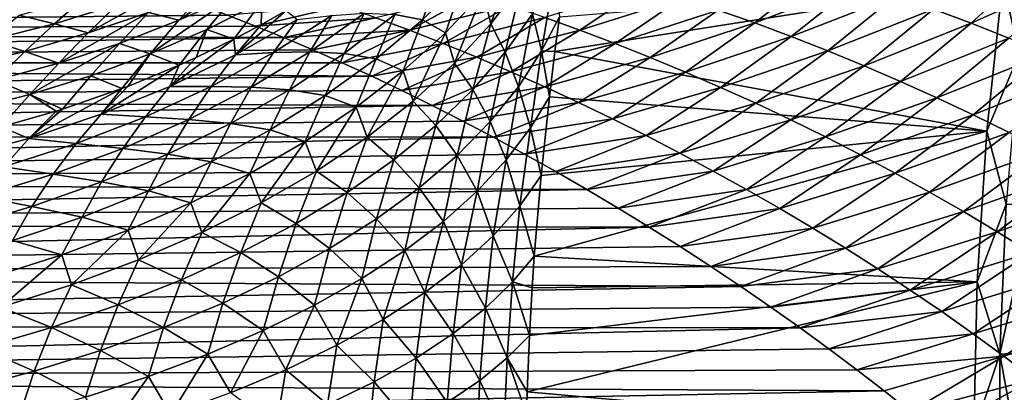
# Model space of a CAD drawing. Header units: metres. Extents: x -46 to 104, y -30 to 30.
# Tile 587 of 656: x 69.83 to 73.95, y 2.06 to 3.62. Entities that reach past the tile are written whole.
import ezdxf

# ---------------------------------------------------------------- set-up
doc = ezdxf.new("R2010")
doc.units = ezdxf.units.M
doc.layers.add('solid_26_000_502_XXX', color=7, linetype='CONTINUOUS')

msp = doc.modelspace()

# ---------------------------------------------------------------- linework, layer by layer
at = {"layer": 'solid_26_000_502_XXX'}
for points in [[(74.012001, 3.48064, 288.452789), (73.943672, 3.786171, 288.554749), (74.093285, 4.108623, 288.517395)], [(71.803047, 3.606385, 291.149597), (71.770142, 3.736333, 291.407776), (71.907967, 3.910917, 291.120392)], [(71.933716, 3.778065, 290.845032), (71.803047, 3.606385, 291.149597), (71.907967, 3.910917, 291.120392)], [(70.855591, 3.86609, 294.169373), (70.49836, 3.620674, 294.220612), (70.620682, 3.756342, 294.346497)], [(70.855591, 3.86609, 294.169373), (70.734406, 3.726255, 294.043274), (70.49836, 3.620674, 294.220612)], [(73.653107, 3.666716, 300.131409), (73.811272, 3.607896, 300.235291), (74.088745, 3.861725, 300.060913)], [(73.811272, 3.607896, 300.235291), (74.252525, 3.80657, 300.170593), (74.088745, 3.861725, 300.060913)], [(71.593147, 3.818605, 292.071838), (71.51651, 3.622365, 292.010681), (71.400581, 3.645122, 292.335846)], [(71.593147, 3.818605, 292.071838), (71.691429, 3.794533, 291.737396), (71.51651, 3.622365, 292.010681)], [(71.612442, 3.568769, 291.689087), (71.51651, 3.622365, 292.010681), (71.691429, 3.794533, 291.737396)], [(71.770142, 3.736333, 291.407776), (71.612442, 3.568769, 291.689087), (71.691429, 3.794533, 291.737396)], [(72.015152, 3.492332, 290.165558), (71.976372, 3.648228, 290.511383), (72.068733, 3.814093, 290.196533)], [(72.015152, 3.492332, 290.165558), (72.068733, 3.814093, 290.196533), (72.089241, 3.635445, 289.848328)], [(72.753273, 3.663435, 299.906219), (72.905983, 3.609464, 300.010376), (73.178329, 3.824454, 299.810913)], [(72.905983, 3.609464, 300.010376), (73.33651, 3.774989, 299.91922), (73.178329, 3.824454, 299.810913)], [(73.811272, 3.607896, 300.235291), (73.969185, 3.545939, 300.337646), (74.252525, 3.80657, 300.170593)], [(70.495094, 3.778138, 294.639496), (70.118889, 3.567754, 294.678253), (70.243401, 3.688608, 294.80545)], [(70.495094, 3.778138, 294.639496), (70.371475, 3.653186, 294.512756), (70.118889, 3.567754, 294.678253)], [(70.620682, 3.756342, 294.346497), (70.49836, 3.620674, 294.220612), (70.371475, 3.653186, 294.512756)], [(71.862503, 3.486983, 290.821564), (71.803047, 3.606385, 291.149597), (71.933716, 3.778065, 290.845032)], [(71.976372, 3.648228, 290.511383), (71.862503, 3.486983, 290.821564), (71.933716, 3.778065, 290.845032)], [(72.028084, 3.632344, 299.803101), (72.174866, 3.579369, 299.907928), (72.44854, 3.762592, 299.69278)], [(73.943672, 3.786171, 288.554749), (72.070312, 3.490144, 289.833466), (72.089241, 3.635445, 289.848328)], [(73.943672, 3.786171, 288.554749), (73.876228, 3.156239, 288.479889), (72.070312, 3.490144, 289.833466)], [(72.174866, 3.579369, 299.907928), (72.600754, 3.714488, 299.800323), (72.44854, 3.762592, 299.69278)], [(72.905983, 3.609464, 300.010376), (73.058754, 3.552599, 300.112793), (73.33651, 3.774989, 299.91922)], [(73.058754, 3.552599, 300.112793), (73.494804, 3.722411, 300.026062), (73.33651, 3.774989, 299.91922)], [(74.012001, 3.48064, 288.452789), (73.876228, 3.156239, 288.479889), (73.943672, 3.786171, 288.554749)], [(69.829933, 3.642646, 295.234802), (70.103615, 3.716877, 295.088043), (69.978088, 3.60641, 294.959442)], [(69.978088, 3.60641, 294.959442), (70.103615, 3.716877, 295.088043), (70.243401, 3.688608, 294.80545)], [(70.734406, 3.726255, 294.043274), (70.378143, 3.480127, 294.097778), (70.49836, 3.620674, 294.220612)], [(70.734406, 3.726255, 294.043274), (70.615501, 3.581721, 293.920197), (70.378143, 3.480127, 294.097778)], [(70.844963, 3.697165, 293.73877), (70.615501, 3.581721, 293.920197), (70.734406, 3.726255, 294.043274)], [(71.321808, 3.631233, 299.70816), (71.462402, 3.579005, 299.815521), (71.735703, 3.729685, 299.587585)], [(71.462402, 3.579005, 299.815521), (71.88166, 3.682467, 299.69632), (71.735703, 3.729685, 299.587585)], [(71.65107, 3.44114, 291.447784), (71.612442, 3.568769, 291.689087), (71.770142, 3.736333, 291.407776)], [(71.803047, 3.606385, 291.149597), (71.65107, 3.44114, 291.447784), (71.770142, 3.736333, 291.407776)], [(72.174866, 3.579369, 299.907928), (72.321892, 3.523594, 300.010773), (72.600754, 3.714488, 299.800323)], [(72.321892, 3.523594, 300.010773), (72.753273, 3.663435, 299.906219), (72.600754, 3.714488, 299.800323)], [(73.058754, 3.552599, 300.112793), (73.211472, 3.492861, 300.21347), (73.494804, 3.722411, 300.026062)], [(73.211472, 3.492861, 300.21347), (73.653107, 3.666716, 300.131409), (73.494804, 3.722411, 300.026062)], [(70.586533, 3.684014, 299.558228), (63.859383, 3.68786, 299.549072), (63.859383, 3.573507, 299.797241)], [(70.701683, 3.641478, 299.655182), (70.586533, 3.684014, 299.558228), (63.859383, 3.573507, 299.797241)], [(69.978088, 3.60641, 294.959442), (70.243401, 3.688608, 294.80545), (70.118889, 3.567754, 294.678253)], [(70.844963, 3.697165, 293.73877), (70.727966, 3.541781, 293.616577), (70.615501, 3.581721, 293.920197)], [(71.181717, 3.680552, 299.598602), (70.701683, 3.641478, 299.655182), (70.81871, 3.596124, 299.751526)], [(70.841652, 3.602187, 293.519958), (70.727966, 3.541781, 293.616577), (70.844963, 3.697165, 293.73877)], [(71.181717, 3.680552, 299.598602), (70.81871, 3.596124, 299.751526), (71.321808, 3.631233, 299.70816)], [(70.946777, 3.662083, 293.427155), (70.841652, 3.602187, 293.519958), (70.844963, 3.697165, 293.73877)], [(71.462402, 3.579005, 299.815521), (71.603409, 3.523951, 299.920624), (71.88166, 3.682467, 299.69632)], [(71.603409, 3.523951, 299.920624), (72.028084, 3.632344, 299.803101), (71.88166, 3.682467, 299.69632)], [(73.211472, 3.492861, 300.21347), (73.364006, 3.430262, 300.312378), (73.653107, 3.666716, 300.131409)], [(73.364006, 3.430262, 300.312378), (73.811272, 3.607896, 300.235291), (73.653107, 3.666716, 300.131409)], [(70.81871, 3.596124, 299.751526), (70.701683, 3.641478, 299.655182), (63.859383, 3.573507, 299.797241)], [(69.705368, 3.537159, 295.106689), (69.829933, 3.642646, 295.234802), (69.978088, 3.60641, 294.959442)], [(70.371475, 3.653186, 294.512756), (69.996155, 3.441718, 294.553711), (70.118889, 3.567754, 294.678253)], [(70.371475, 3.653186, 294.512756), (70.249809, 3.523238, 294.388611), (69.996155, 3.441718, 294.553711)], [(70.49836, 3.620674, 294.220612), (70.249809, 3.523238, 294.388611), (70.371475, 3.653186, 294.512756)], [(70.734741, 3.476299, 293.470612), (70.841652, 3.602187, 293.519958), (70.946777, 3.662083, 293.427155)], [(70.993027, 3.62383, 293.239563), (70.734741, 3.476299, 293.470612), (70.946777, 3.662083, 293.427155)], [(70.893913, 3.485836, 293.188568), (70.734741, 3.476299, 293.470612), (70.993027, 3.62383, 293.239563)], [(71.321808, 3.631233, 299.70816), (70.81871, 3.596124, 299.751526), (70.937508, 3.547935, 299.847198)], [(71.13752, 3.641105, 292.950043), (70.893913, 3.485836, 293.188568), (70.993027, 3.62383, 293.239563)], [(71.045982, 3.489257, 292.896179), (70.893913, 3.485836, 293.188568), (71.13752, 3.641105, 292.950043)], [(71.321808, 3.631233, 299.70816), (70.937508, 3.547935, 299.847198), (71.462402, 3.579005, 299.815521)], [(71.273796, 3.649736, 292.64917), (71.045982, 3.489257, 292.896179), (71.13752, 3.641105, 292.950043)], [(71.189384, 3.481995, 292.592102), (71.045982, 3.489257, 292.896179), (71.273796, 3.649736, 292.64917)], [(71.400581, 3.645122, 292.335846), (71.189384, 3.481995, 292.592102), (71.273796, 3.649736, 292.64917)], [(71.400581, 3.645122, 292.335846), (71.322495, 3.459167, 292.276459), (71.189384, 3.481995, 292.592102)], [(71.400581, 3.645122, 292.335846), (71.51651, 3.622365, 292.010681), (71.322495, 3.459167, 292.276459)], [(71.603409, 3.523951, 299.920624), (71.744713, 3.466144, 300.023499), (72.028084, 3.632344, 299.803101)], [(71.744713, 3.466144, 300.023499), (72.174866, 3.579369, 299.907928), (72.028084, 3.632344, 299.803101)], [(71.917961, 3.342468, 290.481323), (71.862503, 3.486983, 290.821564), (71.976372, 3.648228, 290.511383)], [(72.015152, 3.492332, 290.165558), (71.917961, 3.342468, 290.481323), (71.976372, 3.648228, 290.511383)], [(72.070312, 3.490144, 289.833466), (72.015152, 3.492332, 290.165558), (72.089241, 3.635445, 289.848328)], [(72.321892, 3.523594, 300.010773), (72.469048, 3.46507, 300.111603), (72.753273, 3.663435, 299.906219)], [(72.469048, 3.46507, 300.111603), (72.905983, 3.609464, 300.010376), (72.753273, 3.663435, 299.906219)], [(70.937508, 3.547935, 299.847198), (70.81871, 3.596124, 299.751526), (63.859383, 3.573507, 299.797241)], [(69.705368, 3.537159, 295.106689), (69.978088, 3.60641, 294.959442), (69.854225, 3.490662, 294.833008)], [(69.854225, 3.490662, 294.833008), (69.978088, 3.60641, 294.959442), (70.118889, 3.567754, 294.678253)], [(70.49836, 3.620674, 294.220612), (70.378143, 3.480127, 294.097778), (70.249809, 3.523238, 294.388611)], [(70.734741, 3.476299, 293.470612), (70.727966, 3.541781, 293.616577), (70.841652, 3.602187, 293.519958)], [(71.435455, 3.408832, 291.963257), (71.322495, 3.459167, 292.276459), (71.51651, 3.622365, 292.010681)], [(71.612442, 3.568769, 291.689087), (71.435455, 3.408832, 291.963257), (71.51651, 3.622365, 292.010681)], [(71.727554, 3.330963, 291.125916), (71.65107, 3.44114, 291.447784), (71.803047, 3.606385, 291.149597)], [(71.862503, 3.486983, 290.821564), (71.727554, 3.330963, 291.125916), (71.803047, 3.606385, 291.149597)], [(72.469048, 3.46507, 300.111603), (72.616219, 3.403844, 300.210419), (72.905983, 3.609464, 300.010376)], [(72.616219, 3.403844, 300.210419), (73.058754, 3.552599, 300.112793), (72.905983, 3.609464, 300.010376)], [(73.364006, 3.430262, 300.312378), (73.516235, 3.364813, 300.409454), (73.811272, 3.607896, 300.235291)], [(73.516235, 3.364813, 300.409454), (73.969185, 3.545939, 300.337646), (73.811272, 3.607896, 300.235291)], [(70.937508, 3.547935, 299.847198), (63.859383, 3.573507, 299.797241), (63.859383, 3.442606, 300.036774)], [(71.058182, 3.496892, 299.942108), (70.937508, 3.547935, 299.847198), (63.859383, 3.442606, 300.036774)], [(69.854225, 3.490662, 294.833008), (70.118889, 3.567754, 294.678253), (69.996155, 3.441718, 294.553711)], [(70.615501, 3.581721, 293.920197), (70.498833, 3.432595, 293.800476), (70.378143, 3.480127, 294.097778)], [(70.460991, 3.343953, 293.692871), (70.570091, 3.464848, 293.744751), (70.727966, 3.541781, 293.616577)], [(70.734741, 3.476299, 293.470612), (70.460991, 3.343953, 293.692871), (70.727966, 3.541781, 293.616577)], [(70.570091, 3.464848, 293.744751), (70.498833, 3.432595, 293.800476), (70.615501, 3.581721, 293.920197)], [(70.727966, 3.541781, 293.616577), (70.570091, 3.464848, 293.744751), (70.615501, 3.581721, 293.920197)], [(71.462402, 3.579005, 299.815521), (70.937508, 3.547935, 299.847198), (71.058182, 3.496892, 299.942108)], [(71.462402, 3.579005, 299.815521), (71.058182, 3.496892, 299.942108), (71.180603, 3.443, 300.036102)], [(71.462402, 3.579005, 299.815521), (71.180603, 3.443, 300.036102), (71.603409, 3.523951, 299.920624)], [(71.478363, 3.282965, 291.738403), (71.435455, 3.408832, 291.963257), (71.612442, 3.568769, 291.689087)], [(71.65107, 3.44114, 291.447784), (71.478363, 3.282965, 291.738403), (71.612442, 3.568769, 291.689087)], [(71.744713, 3.466144, 300.023499), (71.886208, 3.405659, 300.124115), (72.174866, 3.579369, 299.907928)], [(71.886208, 3.405659, 300.124115), (72.321892, 3.523594, 300.010773), (72.174866, 3.579369, 299.907928)], [(72.616219, 3.403844, 300.210419), (72.763275, 3.339955, 300.30719), (73.058754, 3.552599, 300.112793)], [(72.763275, 3.339955, 300.30719), (73.211472, 3.492861, 300.21347), (73.058754, 3.552599, 300.112793)], [(73.516235, 3.364813, 300.409454), (73.668015, 3.296521, 300.5047), (73.969185, 3.545939, 300.337646)], [(73.668015, 3.296521, 300.5047), (74.126686, 3.480827, 300.438416), (73.969185, 3.545939, 300.337646)], [(69.582245, 3.426328, 294.980774), (69.705368, 3.537159, 295.106689), (69.854225, 3.490662, 294.833008)], [(70.249809, 3.523238, 294.388611), (69.875114, 3.310585, 294.432159), (69.996155, 3.441718, 294.553711)], [(70.249809, 3.523238, 294.388611), (70.13002, 3.38837, 294.267456), (69.875114, 3.310585, 294.432159)], [(70.378143, 3.480127, 294.097778), (70.13002, 3.38837, 294.267456), (70.249809, 3.523238, 294.388611)], [(71.603409, 3.523951, 299.920624), (71.180603, 3.443, 300.036102), (71.304497, 3.386281, 300.12912)], [(71.603409, 3.523951, 299.920624), (71.304497, 3.386281, 300.12912), (71.744713, 3.466144, 300.023499)], [(71.886208, 3.405659, 300.124115), (72.027779, 3.342567, 300.222443), (72.321892, 3.523594, 300.010773)], [(72.027779, 3.342567, 300.222443), (72.469048, 3.46507, 300.111603), (72.321892, 3.523594, 300.010773)], [(71.180603, 3.443, 300.036102), (71.058182, 3.496892, 299.942108), (63.859383, 3.442606, 300.036774)], [(69.582245, 3.426328, 294.980774), (69.854225, 3.490662, 294.833008), (69.731911, 3.369669, 294.709229)], [(69.731911, 3.369669, 294.709229), (69.854225, 3.490662, 294.833008), (69.996155, 3.441718, 294.553711)], [(70.378143, 3.480127, 294.097778), (70.259987, 3.334817, 293.978333), (70.13002, 3.38837, 294.267456)], [(70.284111, 3.344004, 293.960968), (70.259987, 3.334817, 293.978333), (70.378143, 3.480127, 294.097778)], [(70.498833, 3.432595, 293.800476), (70.284111, 3.344004, 293.960968), (70.378143, 3.480127, 294.097778)], [(70.633934, 3.344371, 293.418243), (70.460991, 3.343953, 293.692871), (70.734741, 3.476299, 293.470612)], [(70.460991, 3.343953, 293.692871), (70.498833, 3.432595, 293.800476), (70.570091, 3.464848, 293.744751)], [(70.893913, 3.485836, 293.188568), (70.633934, 3.344371, 293.418243), (70.734741, 3.476299, 293.470612)], [(70.800995, 3.341166, 293.134369), (70.633934, 3.344371, 293.418243), (70.893913, 3.485836, 293.188568)], [(71.045982, 3.489257, 292.896179), (70.800995, 3.341166, 293.134369), (70.893913, 3.485836, 293.188568)], [(70.960358, 3.329839, 292.83963), (70.800995, 3.341166, 293.134369), (71.045982, 3.489257, 292.896179)], [(71.189384, 3.481995, 292.592102), (70.960358, 3.329839, 292.83963), (71.045982, 3.489257, 292.896179)], [(71.189384, 3.481995, 292.592102), (71.110107, 3.305545, 292.533783), (70.960358, 3.329839, 292.83963)], [(71.189384, 3.481995, 292.592102), (71.322495, 3.459167, 292.276459), (71.110107, 3.305545, 292.533783)], [(71.239815, 3.257108, 292.229279), (71.110107, 3.305545, 292.533783), (71.322495, 3.459167, 292.276459)], [(71.435455, 3.408832, 291.963257), (71.239815, 3.257108, 292.229279), (71.322495, 3.459167, 292.276459)], [(71.744713, 3.466144, 300.023499), (71.304497, 3.386281, 300.12912), (71.430038, 3.326704, 300.221039)], [(71.744713, 3.466144, 300.023499), (71.430038, 3.326704, 300.221039), (71.886208, 3.405659, 300.124115)], [(71.799904, 3.196752, 290.79187), (71.727554, 3.330963, 291.125916), (71.862503, 3.486983, 290.821564)], [(71.917961, 3.342468, 290.481323), (71.799904, 3.196752, 290.79187), (71.862503, 3.486983, 290.821564)], [(71.968437, 3.171196, 290.13092), (71.917961, 3.342468, 290.481323), (72.015152, 3.492332, 290.165558)], [(72.047424, 3.300006, 289.812683), (71.968437, 3.171196, 290.13092), (72.015152, 3.492332, 290.165558)], [(72.047424, 3.300006, 289.812683), (72.015152, 3.492332, 290.165558), (72.070312, 3.490144, 289.833466)], [(72.027779, 3.342567, 300.222443), (72.169319, 3.276934, 300.318451), (72.469048, 3.46507, 300.111603)], [(73.876228, 3.156239, 288.479889), (72.047424, 3.300006, 289.812683), (72.070312, 3.490144, 289.833466)], [(72.169319, 3.276934, 300.318451), (72.616219, 3.403844, 300.210419), (72.469048, 3.46507, 300.111603)], [(72.763275, 3.339955, 300.30719), (72.91011, 3.273441, 300.401917), (73.211472, 3.492861, 300.21347)], [(72.91011, 3.273441, 300.401917), (73.364006, 3.430262, 300.312378), (73.211472, 3.492861, 300.21347)], [(73.668015, 3.296521, 300.5047), (73.819214, 3.225387, 300.598083), (74.126686, 3.480827, 300.438416)], [(73.819214, 3.225387, 300.598083), (74.283653, 3.412537, 300.537567), (74.126686, 3.480827, 300.438416)], [(73.957687, 2.852036, 288.368835), (73.876228, 3.156239, 288.479889), (74.012001, 3.48064, 288.452789)], [(71.304497, 3.386281, 300.12912), (71.180603, 3.443, 300.036102), (63.859383, 3.442606, 300.036774)], [(71.304497, 3.386281, 300.12912), (63.859383, 3.442606, 300.036774), (63.859383, 3.295571, 300.266968)], [(69.731911, 3.369669, 294.709229), (69.996155, 3.441718, 294.553711), (69.875114, 3.310585, 294.432159)], [(70.172829, 3.227302, 293.905518), (70.284111, 3.344004, 293.960968), (70.498833, 3.432595, 293.800476)], [(70.460991, 3.343953, 293.692871), (70.172829, 3.227302, 293.905518), (70.498833, 3.432595, 293.800476)], [(71.572037, 3.180751, 291.423279), (71.478363, 3.282965, 291.738403), (71.65107, 3.44114, 291.447784)], [(71.727554, 3.330963, 291.125916), (71.572037, 3.180751, 291.423279), (71.65107, 3.44114, 291.447784)], [(72.91011, 3.273441, 300.401917), (73.056587, 3.204334, 300.494568), (73.364006, 3.430262, 300.312378)], [(73.056587, 3.204334, 300.494568), (73.516235, 3.364813, 300.409454), (73.364006, 3.430262, 300.312378)], [(71.430038, 3.326704, 300.221039), (71.304497, 3.386281, 300.12912), (63.859383, 3.295571, 300.266968)], [(70.13002, 3.38837, 294.267456), (70.012062, 3.248705, 294.149689), (69.875114, 3.310585, 294.432159)], [(70.259987, 3.334817, 293.978333), (70.012062, 3.248705, 294.149689), (70.13002, 3.38837, 294.267456)], [(71.285606, 3.13247, 292.020355), (71.239815, 3.257108, 292.229279), (71.435455, 3.408832, 291.963257)], [(71.478363, 3.282965, 291.738403), (71.285606, 3.13247, 292.020355), (71.435455, 3.408832, 291.963257)], [(71.886208, 3.405659, 300.124115), (71.430038, 3.326704, 300.221039), (71.55703, 3.264313, 300.311768)], [(71.886208, 3.405659, 300.124115), (71.55703, 3.264313, 300.311768), (72.027779, 3.342567, 300.222443)], [(72.169319, 3.276934, 300.318451), (72.310699, 3.208821, 300.41217), (72.616219, 3.403844, 300.210419)], [(72.310699, 3.208821, 300.41217), (72.763275, 3.339955, 300.30719), (72.616219, 3.403844, 300.210419)], [(73.819214, 3.225387, 300.598083), (73.969688, 3.151409, 300.689545), (74.283653, 3.412537, 300.537567)], [(69.611069, 3.243524, 294.588409), (69.731911, 3.369669, 294.709229), (69.875114, 3.310585, 294.432159)], [(69.871376, 3.126796, 294.107697), (70.012062, 3.248705, 294.149689), (70.259987, 3.334817, 293.978333)], [(70.172829, 3.227302, 293.905518), (69.871376, 3.126796, 294.107697), (70.259987, 3.334817, 293.978333)], [(70.172829, 3.227302, 293.905518), (70.259987, 3.334817, 293.978333), (70.284111, 3.344004, 293.960968)], [(70.358566, 3.217251, 293.638153), (70.172829, 3.227302, 293.905518), (70.460991, 3.343953, 293.692871)], [(70.633934, 3.344371, 293.418243), (70.358566, 3.217251, 293.638153), (70.460991, 3.343953, 293.692871)], [(70.53978, 3.206026, 293.362793), (70.358566, 3.217251, 293.638153), (70.633934, 3.344371, 293.418243)], [(70.800995, 3.341166, 293.134369), (70.53978, 3.206026, 293.362793), (70.633934, 3.344371, 293.418243)], [(70.714355, 3.189224, 293.077484), (70.53978, 3.206026, 293.362793), (70.800995, 3.341166, 293.134369)], [(70.960358, 3.329839, 292.83963), (70.714355, 3.189224, 293.077484), (70.800995, 3.341166, 293.134369)], [(72.027779, 3.342567, 300.222443), (71.55703, 3.264313, 300.311768), (71.684952, 3.19923, 300.401031)], [(72.027779, 3.342567, 300.222443), (71.684952, 3.19923, 300.401031), (72.169319, 3.276934, 300.318451)], [(71.867165, 3.036799, 290.44751), (71.799904, 3.196752, 290.79187), (71.917961, 3.342468, 290.481323)], [(71.968437, 3.171196, 290.13092), (71.867165, 3.036799, 290.44751), (71.917961, 3.342468, 290.481323)], [(72.310699, 3.208821, 300.41217), (72.451805, 3.138285, 300.50354), (72.763275, 3.339955, 300.30719)], [(72.451805, 3.138285, 300.50354), (72.91011, 3.273441, 300.401917), (72.763275, 3.339955, 300.30719)], [(73.056587, 3.204334, 300.494568), (73.202583, 3.132663, 300.585083), (73.516235, 3.364813, 300.409454)], [(73.202583, 3.132663, 300.585083), (73.668015, 3.296521, 300.5047), (73.516235, 3.364813, 300.409454)], [(71.55703, 3.264313, 300.311768), (71.430038, 3.326704, 300.221039), (63.859383, 3.295571, 300.266968)], [(71.55703, 3.264313, 300.311768), (63.859383, 3.295571, 300.266968), (63.859383, 3.133104, 300.486694)], [(69.611069, 3.243524, 294.588409), (69.875114, 3.310585, 294.432159), (69.755714, 3.174489, 294.314056)], [(69.984802, 3.240123, 294.167755), (69.755714, 3.174489, 294.314056), (69.875114, 3.310585, 294.432159)], [(70.012062, 3.248705, 294.149689), (69.984802, 3.240123, 294.167755), (69.875114, 3.310585, 294.432159)], [(70.960358, 3.329839, 292.83963), (70.880127, 3.162068, 292.781647), (70.714355, 3.189224, 293.077484)], [(70.960358, 3.329839, 292.83963), (71.110107, 3.305545, 292.533783), (70.880127, 3.162068, 292.781647)], [(71.026237, 3.114148, 292.486237), (70.880127, 3.162068, 292.781647), (71.110107, 3.305545, 292.533783)], [(71.239815, 3.257108, 292.229279), (71.026237, 3.114148, 292.486237), (71.110107, 3.305545, 292.533783)], [(71.661407, 3.055717, 291.096069), (71.572037, 3.180751, 291.423279), (71.727554, 3.330963, 291.125916)], [(71.799904, 3.196752, 290.79187), (71.661407, 3.055717, 291.096069), (71.727554, 3.330963, 291.125916)], [(72.012741, 2.971528, 289.773285), (71.968437, 3.171196, 290.13092), (72.047424, 3.300006, 289.812683)], [(73.876228, 3.156239, 288.479889), (72.012741, 2.971528, 289.773285), (72.047424, 3.300006, 289.812683)], [(73.202583, 3.132663, 300.585083), (73.347954, 3.058452, 300.673492), (73.668015, 3.296521, 300.5047)], [(73.347954, 3.058452, 300.673492), (73.819214, 3.225387, 300.598083), (73.668015, 3.296521, 300.5047)], [(71.684952, 3.19923, 300.401031), (71.55703, 3.264313, 300.311768), (63.859383, 3.133104, 300.486694)], [(71.073524, 2.990235, 292.292572), (71.026237, 3.114148, 292.486237), (71.239815, 3.257108, 292.229279)], [(71.285606, 3.13247, 292.020355), (71.073524, 2.990235, 292.292572), (71.239815, 3.257108, 292.229279)], [(71.396515, 3.036908, 291.712524), (71.285606, 3.13247, 292.020355), (71.478363, 3.282965, 291.738403)], [(71.572037, 3.180751, 291.423279), (71.396515, 3.036908, 291.712524), (71.478363, 3.282965, 291.738403)], [(72.169319, 3.276934, 300.318451), (71.684952, 3.19923, 300.401031), (71.81395, 3.131441, 300.4888)], [(72.169319, 3.276934, 300.318451), (71.81395, 3.131441, 300.4888), (72.310699, 3.208821, 300.41217)], [(72.451805, 3.138285, 300.50354), (72.592522, 3.065381, 300.59256), (72.91011, 3.273441, 300.401917)], [(72.592522, 3.065381, 300.59256), (73.056587, 3.204334, 300.494568), (72.91011, 3.273441, 300.401917)], [(69.871376, 3.126796, 294.107697), (69.755714, 3.174489, 294.314056), (69.984802, 3.240123, 294.167755)], [(69.871376, 3.126796, 294.107697), (69.984802, 3.240123, 294.167755), (70.012062, 3.248705, 294.149689)], [(70.068878, 3.104964, 293.847504), (69.871376, 3.126796, 294.107697), (70.172829, 3.227302, 293.905518)], [(70.358566, 3.217251, 293.638153), (70.068878, 3.104964, 293.847504), (70.172829, 3.227302, 293.905518)], [(70.263313, 3.08435, 293.580627), (70.068878, 3.104964, 293.847504), (70.358566, 3.217251, 293.638153)], [(70.53978, 3.206026, 293.362793), (70.263313, 3.08435, 293.580627), (70.358566, 3.217251, 293.638153)], [(73.347954, 3.058452, 300.673492), (73.492569, 2.981723, 300.759766), (73.819214, 3.225387, 300.598083)], [(73.492569, 2.981723, 300.759766), (73.969688, 3.151409, 300.689545), (73.819214, 3.225387, 300.598083)], [(71.81395, 3.131441, 300.4888), (71.684952, 3.19923, 300.401031), (63.859383, 3.133104, 300.486694)], [(69.871376, 3.126796, 294.107697), (69.557785, 3.042821, 294.298676), (69.755714, 3.174489, 294.314056)], [(70.452301, 3.06068, 293.30484), (70.263313, 3.08435, 293.580627), (70.53978, 3.206026, 293.362793)], [(70.714355, 3.189224, 293.077484), (70.452301, 3.06068, 293.30484), (70.53978, 3.206026, 293.362793)], [(70.714355, 3.189224, 293.077484), (70.633423, 3.02927, 293.019196), (70.452301, 3.06068, 293.30484)], [(70.714355, 3.189224, 293.077484), (70.880127, 3.162068, 292.781647), (70.633423, 3.02927, 293.019196)], [(71.502968, 2.919877, 291.392822), (71.396515, 3.036908, 291.712524), (71.572037, 3.180751, 291.423279)], [(71.661407, 3.055717, 291.096069), (71.502968, 2.919877, 291.392822), (71.572037, 3.180751, 291.423279)], [(71.74559, 2.90608, 290.758423), (71.661407, 3.055717, 291.096069), (71.799904, 3.196752, 290.79187)], [(71.867165, 3.036799, 290.44751), (71.74559, 2.90608, 290.758423), (71.799904, 3.196752, 290.79187)], [(72.310699, 3.208821, 300.41217), (71.81395, 3.131441, 300.4888), (71.943886, 3.06101, 300.574921)], [(71.923912, 2.844095, 290.109955), (71.867165, 3.036799, 290.44751), (71.968437, 3.171196, 290.13092)], [(71.923912, 2.844095, 290.109955), (71.968437, 3.171196, 290.13092), (72.012741, 2.971528, 289.773285)], [(72.310699, 3.208821, 300.41217), (71.943886, 3.06101, 300.574921), (72.451805, 3.138285, 300.50354)], [(72.592522, 3.065381, 300.59256), (72.732712, 2.990159, 300.67923), (73.056587, 3.204334, 300.494568)], [(72.732712, 2.990159, 300.67923), (73.202583, 3.132663, 300.585083), (73.056587, 3.204334, 300.494568)], [(71.81395, 3.131441, 300.4888), (63.859383, 3.133104, 300.486694), (63.859383, 2.956202, 300.694611)], [(71.943886, 3.06101, 300.574921), (71.81395, 3.131441, 300.4888), (63.859383, 2.956202, 300.694611)], [(70.795509, 2.980473, 292.733154), (70.633423, 3.02927, 293.019196), (70.880127, 3.162068, 292.781647)], [(71.026237, 3.114148, 292.486237), (70.795509, 2.980473, 292.733154), (70.880127, 3.162068, 292.781647)], [(71.20166, 2.899974, 291.992645), (71.073524, 2.990235, 292.292572), (71.285606, 3.13247, 292.020355)], [(71.396515, 3.036908, 291.712524), (71.20166, 2.899974, 291.992645), (71.285606, 3.13247, 292.020355)], [(72.451805, 3.138285, 300.50354), (71.943886, 3.06101, 300.574921), (72.073997, 2.988164, 300.659119)], [(73.876228, 3.156239, 288.479889), (71.984314, 2.63355, 289.7276), (72.012741, 2.971528, 289.773285)], [(73.876228, 3.156239, 288.479889), (73.835693, 2.526568, 288.385895), (71.984314, 2.63355, 289.7276)], [(72.451805, 3.138285, 300.50354), (72.073997, 2.988164, 300.659119), (72.592522, 3.065381, 300.59256)], [(72.732712, 2.990159, 300.67923), (72.872253, 2.912665, 300.763519), (73.202583, 3.132663, 300.585083)], [(72.872253, 2.912665, 300.763519), (73.347954, 3.058452, 300.673492), (73.202583, 3.132663, 300.585083)], [(73.492569, 2.981723, 300.759766), (73.636276, 2.902493, 300.843811), (73.969688, 3.151409, 300.689545)], [(73.636276, 2.902493, 300.843811), (74.119286, 3.074581, 300.779053), (73.969688, 3.151409, 300.689545)], [(73.957687, 2.852036, 288.368835), (73.835693, 2.526568, 288.385895), (73.876228, 3.156239, 288.479889)], [(69.765976, 3.007938, 294.045441), (69.557785, 3.042821, 294.298676), (69.871376, 3.126796, 294.107697)], [(70.068878, 3.104964, 293.847504), (69.765976, 3.007938, 294.045441), (69.871376, 3.126796, 294.107697)], [(69.972656, 2.976599, 293.786987), (69.765976, 3.007938, 294.045441), (70.068878, 3.104964, 293.847504)], [(70.263313, 3.08435, 293.580627), (69.972656, 2.976599, 293.786987), (70.068878, 3.104964, 293.847504)], [(70.842949, 2.856806, 292.553986), (70.795509, 2.980473, 292.733154), (71.026237, 3.114148, 292.486237)], [(71.073524, 2.990235, 292.292572), (70.842949, 2.856806, 292.553986), (71.026237, 3.114148, 292.486237)], [(72.073997, 2.988164, 300.659119), (71.943886, 3.06101, 300.574921), (63.859383, 2.956202, 300.694611)], [(70.175194, 2.944688, 293.520752), (69.972656, 2.976599, 293.786987), (70.263313, 3.08435, 293.580627)], [(70.452301, 3.06068, 293.30484), (70.175194, 2.944688, 293.520752), (70.263313, 3.08435, 293.580627)], [(70.452301, 3.06068, 293.30484), (70.370903, 2.907644, 293.245483), (70.175194, 2.944688, 293.520752)], [(70.452301, 3.06068, 293.30484), (70.633423, 3.02927, 293.019196), (70.370903, 2.907644, 293.245483)], [(71.604134, 2.779507, 291.062561), (71.502968, 2.919877, 291.392822), (71.661407, 3.055717, 291.096069)], [(71.74559, 2.90608, 290.758423), (71.604134, 2.779507, 291.062561), (71.661407, 3.055717, 291.096069)], [(72.592522, 3.065381, 300.59256), (72.073997, 2.988164, 300.659119), (72.204361, 2.912926, 300.741333)], [(72.592522, 3.065381, 300.59256), (72.204361, 2.912926, 300.741333), (72.732712, 2.990159, 300.67923)], [(72.872253, 2.912665, 300.763519), (73.011009, 2.832944, 300.845398), (73.347954, 3.058452, 300.673492)], [(73.011009, 2.832944, 300.845398), (73.492569, 2.981723, 300.759766), (73.347954, 3.058452, 300.673492)], [(73.636276, 2.902493, 300.843811), (73.778938, 2.820778, 300.92569), (74.119286, 3.074581, 300.779053)], [(73.778938, 2.820778, 300.92569), (74.267845, 2.994896, 300.866577), (74.119286, 3.074581, 300.779053)], [(69.972656, 2.976599, 293.786987), (69.668907, 2.883183, 293.98114), (69.765976, 3.007938, 294.045441)], [(70.548454, 2.856571, 292.969116), (70.370903, 2.907644, 293.245483), (70.633423, 3.02927, 293.019196)], [(70.795509, 2.980473, 292.733154), (70.548454, 2.856571, 292.969116), (70.633423, 3.02927, 293.019196)], [(71.32518, 2.789727, 291.68103), (71.20166, 2.899974, 291.992645), (71.396515, 3.036908, 291.712524)], [(71.502968, 2.919877, 291.392822), (71.32518, 2.789727, 291.68103), (71.396515, 3.036908, 291.712524)], [(71.812988, 2.719556, 290.441223), (71.74559, 2.90608, 290.758423), (71.867165, 3.036799, 290.44751)], [(71.923912, 2.844095, 290.109955), (71.812988, 2.719556, 290.441223), (71.867165, 3.036799, 290.44751)], [(72.204361, 2.912926, 300.741333), (72.073997, 2.988164, 300.659119), (63.859383, 2.956202, 300.694611)], [(69.884056, 2.841686, 293.724487), (69.668907, 2.883183, 293.98114), (69.972656, 2.976599, 293.786987)], [(70.175194, 2.944688, 293.520752), (69.884056, 2.841686, 293.724487), (69.972656, 2.976599, 293.786987)], [(70.594757, 2.732698, 292.803619), (70.548454, 2.856571, 292.969116), (70.795509, 2.980473, 292.733154)], [(70.842949, 2.856806, 292.553986), (70.594757, 2.732698, 292.803619), (70.795509, 2.980473, 292.733154)], [(70.988197, 2.77046, 292.262512), (70.842949, 2.856806, 292.553986), (71.073524, 2.990235, 292.292572)], [(71.20166, 2.899974, 291.992645), (70.988197, 2.77046, 292.262512), (71.073524, 2.990235, 292.292572)], [(71.984314, 2.63355, 289.7276), (71.923912, 2.844095, 290.109955), (72.012741, 2.971528, 289.773285)], [(72.732712, 2.990159, 300.67923), (72.204361, 2.912926, 300.741333), (72.334938, 2.835369, 300.821472)], [(72.732712, 2.990159, 300.67923), (72.334938, 2.835369, 300.821472), (72.872253, 2.912665, 300.763519)], [(73.011009, 2.832944, 300.845398), (73.148842, 2.751034, 300.924866), (73.492569, 2.981723, 300.759766)], [(73.148842, 2.751034, 300.924866), (73.636276, 2.902493, 300.843811), (73.492569, 2.981723, 300.759766)], [(73.778938, 2.820778, 300.92569), (73.920387, 2.736589, 301.00528), (74.267845, 2.994896, 300.866577)], [(73.920387, 2.736589, 301.00528), (74.415215, 2.912341, 300.952026), (74.267845, 2.994896, 300.866577)], [(72.204361, 2.912926, 300.741333), (63.859383, 2.956202, 300.694611), (63.859383, 2.765429, 300.890045)], [(70.175194, 2.944688, 293.520752), (70.093544, 2.797642, 293.459686), (69.884056, 2.841686, 293.724487)], [(70.175194, 2.944688, 293.520752), (70.370903, 2.907644, 293.245483), (70.093544, 2.797642, 293.459686)], [(72.334938, 2.835369, 300.821472), (72.204361, 2.912926, 300.741333), (63.859383, 2.765429, 300.890045)], [(69.884056, 2.841686, 293.724487), (69.579994, 2.752061, 293.915253), (69.668907, 2.883183, 293.98114)], [(70.285988, 2.742893, 293.193329), (70.093544, 2.797642, 293.459686), (70.370903, 2.907644, 293.245483)], [(70.548454, 2.856571, 292.969116), (70.285988, 2.742893, 293.193329), (70.370903, 2.907644, 293.245483)], [(71.128685, 2.665742, 291.959656), (70.988197, 2.77046, 292.262512), (71.20166, 2.899974, 291.992645)], [(71.32518, 2.789727, 291.68103), (71.128685, 2.665742, 291.959656), (71.20166, 2.899974, 291.992645)], [(71.443298, 2.65753, 291.358826), (71.32518, 2.789727, 291.68103), (71.502968, 2.919877, 291.392822)], [(71.604134, 2.779507, 291.062561), (71.443298, 2.65753, 291.358826), (71.502968, 2.919877, 291.392822)], [(71.680435, 2.598569, 290.765808), (71.604134, 2.779507, 291.062561), (71.74559, 2.90608, 290.758423)], [(71.812988, 2.719556, 290.441223), (71.680435, 2.598569, 290.765808), (71.74559, 2.90608, 290.758423)], [(72.872253, 2.912665, 300.763519), (72.334938, 2.835369, 300.821472), (72.464752, 2.755848, 300.8992)], [(72.872253, 2.912665, 300.763519), (72.464752, 2.755848, 300.8992), (73.011009, 2.832944, 300.845398)], [(73.148842, 2.751034, 300.924866), (73.285606, 2.666974, 301.001923), (73.636276, 2.902493, 300.843811)], [(73.285606, 2.666974, 301.001923), (73.778938, 2.820778, 300.92569), (73.636276, 2.902493, 300.843811)], [(73.920387, 2.736589, 301.00528), (74.060471, 2.649936, 301.082581), (74.415215, 2.912341, 300.952026)], [(69.884056, 2.841686, 293.724487), (69.802376, 2.699672, 293.661041), (69.579994, 2.752061, 293.915253)], [(69.884056, 2.841686, 293.724487), (70.093544, 2.797642, 293.459686), (69.802376, 2.699672, 293.661041)], [(70.329903, 2.618388, 293.040466), (70.285988, 2.742893, 293.193329), (70.548454, 2.856571, 292.969116)], [(70.594757, 2.732698, 292.803619), (70.329903, 2.618388, 293.040466), (70.548454, 2.856571, 292.969116)], [(70.756927, 2.648851, 292.521179), (70.594757, 2.732698, 292.803619), (70.842949, 2.856806, 292.553986)], [(70.988197, 2.77046, 292.262512), (70.756927, 2.648851, 292.521179), (70.842949, 2.856806, 292.553986)], [(71.893639, 2.526569, 290.063324), (71.812988, 2.719556, 290.441223), (71.923912, 2.844095, 290.109955)], [(71.893639, 2.526569, 290.063324), (71.923912, 2.844095, 290.109955), (71.984314, 2.63355, 289.7276)], [(73.930496, 2.224523, 288.265747), (73.835693, 2.526568, 288.385895), (73.957687, 2.852036, 288.368835)], [(73.930496, 2.224523, 288.265747), (73.957687, 2.852036, 288.368835), (74.069397, 2.851053, 288.308685)], [(73.930496, 2.224523, 288.265747), (74.069397, 2.851053, 288.308685), (74.042641, 2.231766, 288.206879)], [(72.464752, 2.755848, 300.8992), (72.334938, 2.835369, 300.821472), (63.859383, 2.765429, 300.890045)], [(73.011009, 2.832944, 300.845398), (72.464752, 2.755848, 300.8992), (72.593758, 2.674453, 300.974426)], [(73.011009, 2.832944, 300.845398), (72.593758, 2.674453, 300.974426), (73.148842, 2.751034, 300.924866)], [(73.285606, 2.666974, 301.001923), (73.421158, 2.580799, 301.076477), (73.778938, 2.820778, 300.92569)], [(73.421158, 2.580799, 301.076477), (73.920387, 2.736589, 301.00528), (73.778938, 2.820778, 300.92569)], [(72.464752, 2.755848, 300.8992), (63.859383, 2.765429, 300.890045), (63.859383, 2.561637, 301.072144)], [(70.009064, 2.639854, 293.404907), (69.802376, 2.699672, 293.661041), (70.093544, 2.797642, 293.459686)], [(70.285988, 2.742893, 293.193329), (70.009064, 2.639854, 293.404907), (70.093544, 2.797642, 293.459686)], [(70.914192, 2.548375, 292.227661), (70.756927, 2.648851, 292.521179), (70.988197, 2.77046, 292.262512)], [(71.128685, 2.665742, 291.959656), (70.914192, 2.548375, 292.227661), (70.988197, 2.77046, 292.262512)], [(71.263664, 2.540584, 291.64621), (71.128685, 2.665742, 291.959656), (71.32518, 2.789727, 291.68103)], [(71.443298, 2.65753, 291.358826), (71.263664, 2.540584, 291.64621), (71.32518, 2.789727, 291.68103)], [(71.526772, 2.481594, 291.082428), (71.443298, 2.65753, 291.358826), (71.604134, 2.779507, 291.062561)], [(71.680435, 2.598569, 290.765808), (71.526772, 2.481594, 291.082428), (71.604134, 2.779507, 291.062561)], [(72.593758, 2.674453, 300.974426), (72.464752, 2.755848, 300.8992), (63.859383, 2.561637, 301.072144)], [(70.049416, 2.514318, 293.263641), (70.009064, 2.639854, 293.404907), (70.285988, 2.742893, 293.193329)], [(70.329903, 2.618388, 293.040466), (70.049416, 2.514318, 293.263641), (70.285988, 2.742893, 293.193329)], [(70.508713, 2.535601, 292.767639), (70.329903, 2.618388, 293.040466), (70.594757, 2.732698, 292.803619)], [(70.756927, 2.648851, 292.521179), (70.508713, 2.535601, 292.767639), (70.594757, 2.732698, 292.803619)], [(71.780212, 2.417129, 290.395935), (71.680435, 2.598569, 290.765808), (71.812988, 2.719556, 290.441223)], [(71.893639, 2.526569, 290.063324), (71.780212, 2.417129, 290.395935), (71.812988, 2.719556, 290.441223)], [(73.148842, 2.751034, 300.924866), (72.593758, 2.674453, 300.974426), (72.722046, 2.591242, 301.047211)], [(73.148842, 2.751034, 300.924866), (72.722046, 2.591242, 301.047211), (73.285606, 2.666974, 301.001923)], [(73.421158, 2.580799, 301.076477), (73.555328, 2.492542, 301.14856), (73.920387, 2.736589, 301.00528)], [(73.555328, 2.492542, 301.14856), (74.060471, 2.649936, 301.082581), (73.920387, 2.736589, 301.00528)], [(70.009064, 2.639854, 293.404907), (69.718681, 2.547828, 293.603088), (69.802376, 2.699672, 293.661041)], [(72.722046, 2.591242, 301.047211), (72.593758, 2.674453, 300.974426), (63.859383, 2.561637, 301.072144)], [(69.754372, 2.420886, 293.47229), (69.718681, 2.547828, 293.603088), (70.009064, 2.639854, 293.404907)], [(70.049416, 2.514318, 293.263641), (69.754372, 2.420886, 293.47229), (70.009064, 2.639854, 293.404907)], [(70.682495, 2.438052, 292.4841), (70.508713, 2.535601, 292.767639), (70.756927, 2.648851, 292.521179)], [(70.914192, 2.548375, 292.227661), (70.682495, 2.438052, 292.4841), (70.756927, 2.648851, 292.521179)], [(71.065872, 2.429085, 291.923676), (70.914192, 2.548375, 292.227661), (71.128685, 2.665742, 291.959656)], [(71.263664, 2.540584, 291.64621), (71.065872, 2.429085, 291.923676), (71.128685, 2.665742, 291.959656)], [(71.35257, 2.369079, 291.389923), (71.263664, 2.540584, 291.64621), (71.443298, 2.65753, 291.358826)], [(71.526772, 2.481594, 291.082428), (71.35257, 2.369079, 291.389923), (71.443298, 2.65753, 291.358826)], [(73.285606, 2.666974, 301.001923), (72.722046, 2.591242, 301.047211), (72.848557, 2.506685, 301.117126)], [(73.285606, 2.666974, 301.001923), (72.848557, 2.506685, 301.117126), (73.421158, 2.580799, 301.076477)], [(73.555328, 2.492542, 301.14856), (73.687981, 2.402232, 301.218109), (74.060471, 2.649936, 301.082581)], [(73.687981, 2.402232, 301.218109), (74.199005, 2.560829, 301.157532), (74.060471, 2.649936, 301.082581)], [(70.244484, 2.431136, 293.000977), (70.049416, 2.514318, 293.263641), (70.329903, 2.618388, 293.040466)], [(70.508713, 2.535601, 292.767639), (70.244484, 2.431136, 293.000977), (70.329903, 2.618388, 293.040466)], [(71.645538, 2.310721, 290.721558), (71.526772, 2.481594, 291.082428), (71.680435, 2.598569, 290.765808)], [(71.780212, 2.417129, 290.395935), (71.645538, 2.310721, 290.721558), (71.680435, 2.598569, 290.765808)], [(71.975403, 2.502307, 289.708344), (71.893639, 2.526569, 290.063324), (71.984314, 2.63355, 289.7276)], [(73.835693, 2.526568, 288.385895), (71.975403, 2.502307, 289.708344), (71.984314, 2.63355, 289.7276)], [(72.848557, 2.506685, 301.117126), (72.722046, 2.591242, 301.047211), (63.859383, 2.561637, 301.072144)], [(72.848557, 2.506685, 301.117126), (63.859383, 2.561637, 301.072144), (63.859383, 2.346132, 301.239716)], [(73.421158, 2.580799, 301.076477), (72.848557, 2.506685, 301.117126), (72.973061, 2.420965, 301.184174)], [(73.421158, 2.580799, 301.076477), (72.973061, 2.420965, 301.184174), (73.555328, 2.492542, 301.14856)], [(73.687981, 2.402232, 301.218109), (73.818924, 2.3099, 301.285156), (74.199005, 2.560829, 301.157532)], [(73.818924, 2.3099, 301.285156), (74.335831, 2.469274, 301.230133), (74.199005, 2.560829, 301.157532)], [(69.965225, 2.335845, 293.220306), (69.754372, 2.420886, 293.47229), (70.049416, 2.514318, 293.263641)], [(70.244484, 2.431136, 293.000977), (69.965225, 2.335845, 293.220306), (70.049416, 2.514318, 293.263641)], [(70.434425, 2.335176, 292.727997), (70.244484, 2.431136, 293.000977), (70.508713, 2.535601, 292.767639)], [(70.682495, 2.438052, 292.4841), (70.434425, 2.335176, 292.727997), (70.508713, 2.535601, 292.767639)], [(70.850616, 2.323432, 292.190216), (70.682495, 2.438052, 292.4841), (70.914192, 2.548375, 292.227661)], [(71.065872, 2.429085, 291.923676), (70.850616, 2.323432, 292.190216), (70.914192, 2.548375, 292.227661)], [(71.158508, 2.261452, 291.687103), (71.065872, 2.429085, 291.923676), (71.263664, 2.540584, 291.64621)], [(71.35257, 2.369079, 291.389923), (71.158508, 2.261452, 291.687103), (71.263664, 2.540584, 291.64621)], [(71.871223, 2.209043, 290.014282), (71.780212, 2.417129, 290.395935), (71.893639, 2.526569, 290.063324)], [(71.964066, 2.301873, 289.677307), (71.871223, 2.209043, 290.014282), (71.893639, 2.526569, 290.063324)], [(71.964066, 2.301873, 289.677307), (71.893639, 2.526569, 290.063324), (71.975403, 2.502307, 289.708344)], [(73.835693, 2.526568, 288.385895), (71.954567, 2.067134, 289.638245), (71.964066, 2.301873, 289.677307)], [(73.835693, 2.526568, 288.385895), (73.822174, 1.898842, 288.27301), (71.954567, 2.067134, 289.638245)], [(73.835693, 2.526568, 288.385895), (71.964066, 2.301873, 289.677307), (71.975403, 2.502307, 289.708344)], [(73.930496, 2.224523, 288.265747), (73.822174, 1.898842, 288.27301), (73.835693, 2.526568, 288.385895)], [(72.973061, 2.420965, 301.184174), (72.848557, 2.506685, 301.117126), (63.859383, 2.346132, 301.239716)], [(71.490135, 2.207746, 291.03891), (71.35257, 2.369079, 291.389923), (71.526772, 2.481594, 291.082428)], [(71.645538, 2.310721, 290.721558), (71.490135, 2.207746, 291.03891), (71.526772, 2.481594, 291.082428)], [(73.555328, 2.492542, 301.14856), (72.973061, 2.420965, 301.184174), (73.095802, 2.334101, 301.248383)], [(73.555328, 2.492542, 301.14856), (73.095802, 2.334101, 301.248383), (73.687981, 2.402232, 301.218109)], [(70.170906, 2.240124, 292.958496), (69.965225, 2.335845, 293.220306), (70.244484, 2.431136, 293.000977)], [(70.434425, 2.335176, 292.727997), (70.170906, 2.240124, 292.958496), (70.244484, 2.431136, 293.000977)], [(70.618683, 2.224, 292.444855), (70.434425, 2.335176, 292.727997), (70.682495, 2.438052, 292.4841)], [(70.850616, 2.323432, 292.190216), (70.618683, 2.224, 292.444855), (70.682495, 2.438052, 292.4841)], [(70.945328, 2.159125, 291.972809), (70.850616, 2.323432, 292.190216), (71.065872, 2.429085, 291.923676)], [(71.158508, 2.261452, 291.687103), (70.945328, 2.159125, 291.972809), (71.065872, 2.429085, 291.923676)], [(73.818924, 2.3099, 301.285156), (73.947998, 2.215575, 301.349579), (74.335831, 2.469274, 301.230133)], [(73.947998, 2.215575, 301.349579), (74.470749, 2.375277, 301.300262), (74.335831, 2.469274, 301.230133)], [(73.095802, 2.334101, 301.248383), (72.973061, 2.420965, 301.184174), (63.859383, 2.346132, 301.239716)], [(69.965225, 2.335845, 293.220306), (69.671989, 2.250085, 293.424835), (69.754372, 2.420886, 293.47229)], [(71.755943, 2.114422, 290.34845), (71.645538, 2.310721, 290.721558), (71.780212, 2.417129, 290.395935)], [(71.871223, 2.209043, 290.014282), (71.755943, 2.114422, 290.34845), (71.780212, 2.417129, 290.395935)], [(73.687981, 2.402232, 301.218109), (73.095802, 2.334101, 301.248383), (73.215782, 2.246616, 301.309479)], [(73.687981, 2.402232, 301.218109), (73.215782, 2.246616, 301.309479), (73.818924, 2.3099, 301.285156)], [(71.314583, 2.10859, 291.346863), (71.158508, 2.261452, 291.687103), (71.35257, 2.369079, 291.389923)], [(71.490135, 2.207746, 291.03891), (71.314583, 2.10859, 291.346863), (71.35257, 2.369079, 291.389923)], [(73.947998, 2.215575, 301.349579), (74.07502, 2.119284, 301.411407), (74.470749, 2.375277, 301.300262)], [(73.095802, 2.334101, 301.248383), (63.859383, 2.346132, 301.239716), (63.859383, 2.119608, 301.392242)], [(73.215782, 2.246616, 301.309479), (73.095802, 2.334101, 301.248383), (63.859383, 2.119608, 301.392242)], [(69.892883, 2.15324, 293.174774), (69.671989, 2.250085, 293.424835), (69.965225, 2.335845, 293.220306)], [(70.170906, 2.240124, 292.958496), (69.892883, 2.15324, 293.174774), (69.965225, 2.335845, 293.220306)], [(70.37088, 2.131145, 292.686737), (70.170906, 2.240124, 292.958496), (70.434425, 2.335176, 292.727997)], [(70.618683, 2.224, 292.444855), (70.37088, 2.131145, 292.686737), (70.434425, 2.335176, 292.727997)], [(70.713829, 2.062488, 292.245972), (70.618683, 2.224, 292.444855), (70.850616, 2.323432, 292.190216)], [(70.945328, 2.159125, 291.972809), (70.713829, 2.062488, 292.245972), (70.850616, 2.323432, 292.190216)], [(71.619713, 2.022313, 290.675385), (71.490135, 2.207746, 291.03891), (71.645538, 2.310721, 290.721558)], [(71.755943, 2.114422, 290.34845), (71.619713, 2.022313, 290.675385), (71.645538, 2.310721, 290.721558)], [(73.818924, 2.3099, 301.285156), (73.215782, 2.246616, 301.309479), (73.332649, 2.158778, 301.367432)], [(73.818924, 2.3099, 301.285156), (73.332649, 2.158778, 301.367432), (73.947998, 2.215575, 301.349579)], [(71.954567, 2.067134, 289.638245), (71.871223, 2.209043, 290.014282), (71.964066, 2.301873, 289.677307)], [(73.332649, 2.158778, 301.367432), (73.215782, 2.246616, 301.309479), (63.859383, 2.119608, 301.392242)], [(69.892883, 2.15324, 293.174774), (69.601379, 2.074842, 293.375977), (69.671989, 2.250085, 293.424835)], [(70.108101, 2.045197, 292.914978), (69.892883, 2.15324, 293.174774), (70.170906, 2.240124, 292.958496)], [(70.37088, 2.131145, 292.686737), (70.108101, 2.045197, 292.914978), (70.170906, 2.240124, 292.958496)], [(70.464905, 1.97191, 292.505554), (70.37088, 2.131145, 292.686737), (70.618683, 2.224, 292.444855)], [(70.713829, 2.062488, 292.245972), (70.464905, 1.97191, 292.505554), (70.618683, 2.224, 292.444855)], [(71.119545, 2.013627, 291.644226), (70.945328, 2.159125, 291.972809), (71.158508, 2.261452, 291.687103)], [(71.314583, 2.10859, 291.346863), (71.119545, 2.013627, 291.644226), (71.158508, 2.261452, 291.687103)], [(73.930496, 1.599807, 288.143768), (73.822174, 1.898842, 288.27301), (73.930496, 2.224523, 288.265747)], [(73.930496, 2.224523, 288.265747), (74.042641, 2.231766, 288.206879), (74.042641, 1.615234, 288.086517)], [(73.930496, 1.599807, 288.143768), (73.930496, 2.224523, 288.265747), (74.042641, 1.615234, 288.086517)], [(71.463036, 1.933057, 290.993805), (71.314583, 2.10859, 291.346863), (71.490135, 2.207746, 291.03891)], [(71.619713, 2.022313, 290.675385), (71.463036, 1.933057, 290.993805), (71.490135, 2.207746, 291.03891)], [(71.857285, 1.892238, 289.961639), (71.755943, 2.114422, 290.34845), (71.871223, 2.209043, 290.014282)], [(71.951874, 1.972393, 289.621674), (71.857285, 1.892238, 289.961639), (71.871223, 2.209043, 290.014282)], [(71.951874, 1.972393, 289.621674), (71.871223, 2.209043, 290.014282), (71.954567, 2.067134, 289.638245)], [(73.947998, 2.215575, 301.349579), (73.332649, 2.158778, 301.367432), (73.446732, 2.070574, 301.422394)], [(73.947998, 2.215575, 301.349579), (73.446732, 2.070574, 301.422394), (73.557281, 1.982474, 301.474152)], [(73.947998, 2.215575, 301.349579), (73.557281, 1.982474, 301.474152), (74.07502, 2.119284, 301.411407)], [(73.446732, 2.070574, 301.422394), (73.332649, 2.158778, 301.367432), (63.859383, 2.119608, 301.392242)], [(69.831276, 1.966463, 293.128754), (69.601379, 2.074842, 293.375977), (69.892883, 2.15324, 293.174774)], [(70.108101, 2.045197, 292.914978), (69.831276, 1.966463, 293.128754), (69.892883, 2.15324, 293.174774)], [(70.905754, 1.923213, 291.929871), (70.713829, 2.062488, 292.245972), (70.945328, 2.159125, 291.972809)], [(71.119545, 2.013627, 291.644226), (70.905754, 1.923213, 291.929871), (70.945328, 2.159125, 291.972809)], [(73.446732, 2.070574, 301.422394), (63.859383, 2.119608, 301.392242), (63.859383, 1.88301, 301.529053)], [(70.199509, 1.887736, 292.75058), (70.108101, 2.045197, 292.914978), (70.37088, 2.131145, 292.686737)], [(70.464905, 1.97191, 292.505554), (70.199509, 1.887736, 292.75058), (70.37088, 2.131145, 292.686737)], [(71.286499, 1.846987, 291.302582), (71.119545, 2.013627, 291.644226), (71.314583, 2.10859, 291.346863)], [(71.463036, 1.933057, 290.993805), (71.286499, 1.846987, 291.302582), (71.314583, 2.10859, 291.346863)], [(71.740852, 1.812221, 290.29776), (71.619713, 2.022313, 290.675385), (71.755943, 2.114422, 290.34845)], [(71.857285, 1.892238, 289.961639), (71.740852, 1.812221, 290.29776), (71.755943, 2.114422, 290.34845)], [(74.07502, 2.119284, 301.411407), (73.557281, 1.982474, 301.474152), (73.663948, 1.894782, 301.522766)], [(74.07502, 2.119284, 301.411407), (73.663948, 1.894782, 301.522766), (74.199799, 2.021055, 301.470551)], [(73.557281, 1.982474, 301.474152), (73.446732, 2.070574, 301.422394), (63.859383, 1.88301, 301.529053)], [(73.822174, 1.898842, 288.27301), (71.951874, 1.972393, 289.621674), (71.954567, 2.067134, 289.638245)]]:
    msp.add_3dface(points, dxfattribs=at)

doc.saveas('drawing.dxf')
